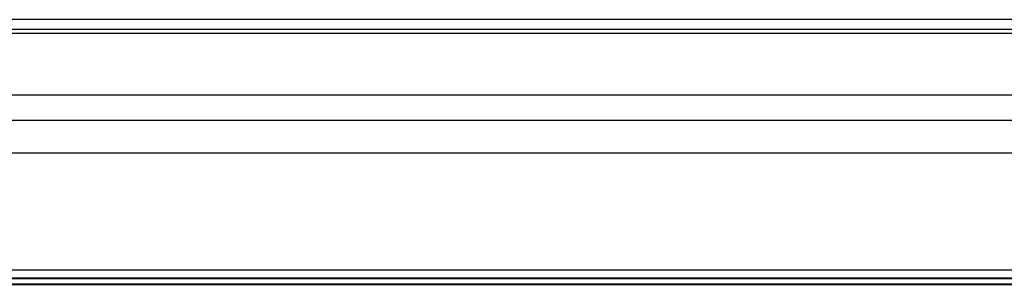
# Model space of a CAD drawing. Header units: inches. Extents: x 170 to 284, y 215 to 248.
# Tile 532 of 656: x 202.757 to 203.274, y 243.959 to 244.098. Entities that reach past the tile are written whole.
import ezdxf

# ---------------------------------------------------------------- set-up
doc = ezdxf.new("R2010")
doc.units = ezdxf.units.IN
doc.header["$LTSCALE"] = 0.25
doc.header["$MEASUREMENT"] = 0
doc.layers.add('LH FRONT OF HOOD', color=7, linetype='Continuous')

msp = doc.modelspace()

# ---------------------------------------------------------------- linework, layer by layer
at = {"layer": 'LH FRONT OF HOOD'}
for p, q in [((206.77213, 244.09804), (202.26084, 244.09804)), ((206.77213, 244.09285), (202.26084, 244.09285)), ((206.77213, 244.09074), (202.26084, 244.09074)), ((202.27776, 244.05847), (206.77213, 244.05847)), ((202.59041, 244.04518), (206.44255, 244.04518)), ((202.57687, 244.02811), (206.46244, 244.02811)), ((202.71026, 243.96672), (204.23399, 243.96672)), ((206.46106, 243.96218), (202.57191, 243.96218)), ((202.57191, 243.96207), (206.46106, 243.96207)), ((206.46106, 243.95913), (202.57191, 243.95913)), ((202.57191, 243.95902), (206.46106, 243.95902))]:
    msp.add_line(p, q, dxfattribs=at)

doc.saveas('drawing.dxf')
